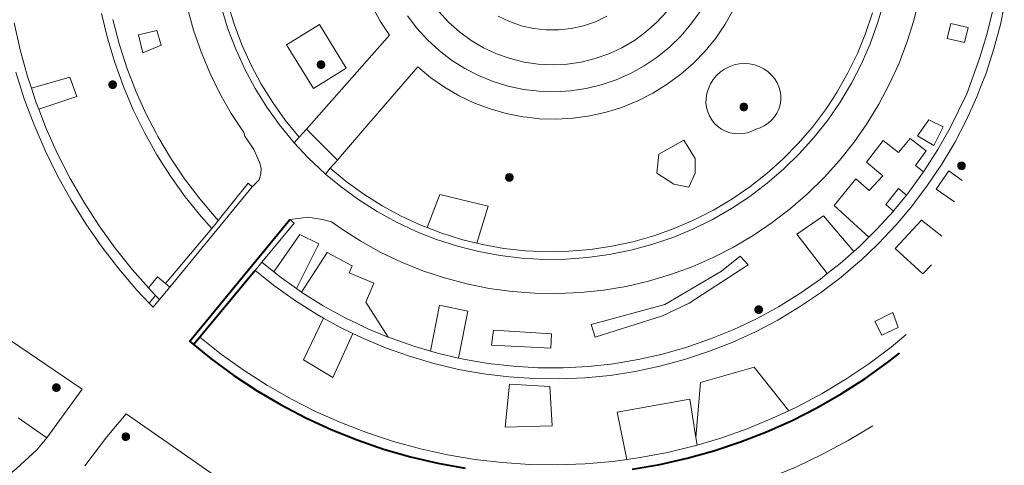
# Model space of a CAD drawing. Header units: metres. Extents: x 135779 to 137489, y 452643 to 455118.
# Tile 431 of 489: x 137296 to 137352, y 454371 to 454397. Entities that reach past the tile are written whole.
import ezdxf

# ---------------------------------------------------------------- set-up
doc = ezdxf.new("R2010")
doc.units = ezdxf.units.M
for name, color, linetype, lineweight in [('KTop_BTD_Groenvoorziening', 62, 'Continuous', 13), ('KTop_OTD_Onverhard', 15, 'Continuous', 13), ('KTop_OTD_Open verharding', 15, 'Continuous', 13), ('KTop_SHD_Muur', 15, 'Continuous', 13), ('KTop_SHD_Muur (l)', 15, 'Continuous', 40), ('KTop_VGO_Boom', 92, 'Continuous', 13), ('KTop_WGD_Voetpad', 251, 'Continuous', 13), ('KTop_WGD_Voetpad op trap', 251, 'Continuous', 13)]:
    doc.layers.add(name, color=color, linetype=linetype, lineweight=lineweight)

# ---------------------------------------------------------------- blocks, each defined once
blk = doc.blocks.new('VGO_Boom')
at = {"layer": 'KTop_VGO_Boom', "flags": 128}
for points in [[(0.215, 0), (0.214, 0.022), (0.21, 0.045), (0.204, 0.066), (0.196, 0.087), (0.186, 0.108), (0.174, 0.126), (0.16, 0.144), (0.144, 0.16), (0.126, 0.174), (0.107, 0.186), (0.087, 0.196), (0.066, 0.204), (0.045, 0.21), (0.022, 0.214), (-0.001, 0.215), (-0.023, 0.214), (-0.045, 0.21), (-0.067, 0.204), (-0.088, 0.196), (-0.108, 0.186), (-0.127, 0.174), (-0.144, 0.16), (-0.16, 0.144), (-0.174, 0.126), (-0.187, 0.107), (-0.197, 0.087), (-0.205, 0.066), (-0.211, 0.045), (-0.214, 0.022), (-0.215, -0.001), (-0.214, -0.023), (-0.211, -0.045), (-0.205, -0.067), (-0.197, -0.088), (-0.187, -0.108), (-0.174, -0.127), (-0.16, -0.144), (-0.144, -0.16), (-0.127, -0.174), (-0.108, -0.187), (-0.088, -0.197), (-0.067, -0.205), (-0.045, -0.211), (-0.023, -0.214), (0, -0.215), (0.022, -0.214), (0.045, -0.211), (0.066, -0.205), (0.087, -0.197), (0.108, -0.187), (0.126, -0.174), (0.144, -0.16), (0.16, -0.144), (0.174, -0.127), (0.186, -0.108), (0.196, -0.088), (0.204, -0.067), (0.21, -0.045), (0.214, -0.023), (0.215, -0.001)], [(0.155, 0), (0.154, 0.016), (0.152, 0.032), (0.147, 0.048), (0.142, 0.063), (0.134, 0.078), (0.125, 0.091), (0.115, 0.104), (0.104, 0.115), (0.091, 0.125), (0.077, 0.134), (0.063, 0.142), (0.048, 0.147), (0.032, 0.152), (0.016, 0.154), (-0.001, 0.155), (-0.017, 0.154), (-0.033, 0.152), (-0.048, 0.147), (-0.064, 0.142), (-0.078, 0.134), (-0.092, 0.125), (-0.104, 0.115), (-0.116, 0.104), (-0.126, 0.091), (-0.135, 0.077), (-0.142, 0.063), (-0.148, 0.048), (-0.152, 0.032), (-0.155, 0.016), (-0.155, -0.001), (-0.155, -0.017), (-0.152, -0.033), (-0.148, -0.048), (-0.142, -0.064), (-0.135, -0.078), (-0.126, -0.092), (-0.116, -0.104), (-0.104, -0.116), (-0.092, -0.126), (-0.078, -0.135), (-0.064, -0.142), (-0.048, -0.148), (-0.033, -0.152), (-0.017, -0.155), (0, -0.155), (0.016, -0.155), (0.032, -0.152), (0.048, -0.148), (0.063, -0.142), (0.078, -0.135), (0.091, -0.126), (0.104, -0.116), (0.115, -0.104), (0.125, -0.092), (0.134, -0.078), (0.142, -0.064), (0.147, -0.048), (0.152, -0.033), (0.154, -0.017), (0.155, -0.001)], [(0.095, 0), (0.094, 0.01), (0.093, 0.02), (0.09, 0.029), (0.087, 0.039), (0.082, 0.048), (0.077, 0.056), (0.071, 0.064), (0.064, 0.071), (0.056, 0.077), (0.047, 0.082), (0.039, 0.087), (0.029, 0.09), (0.02, 0.093), (0.01, 0.094), (-0.001, 0.095), (-0.01, 0.094), (-0.02, 0.093), (-0.03, 0.09), (-0.039, 0.087), (-0.048, 0.082), (-0.056, 0.077), (-0.064, 0.071), (-0.071, 0.064), (-0.077, 0.056), (-0.083, 0.047), (-0.087, 0.039), (-0.091, 0.029), (-0.093, 0.02), (-0.095, 0.01), (-0.095, -0.001), (-0.095, -0.01), (-0.093, -0.02), (-0.091, -0.03), (-0.087, -0.039), (-0.083, -0.048), (-0.077, -0.056), (-0.071, -0.064), (-0.064, -0.071), (-0.056, -0.077), (-0.048, -0.083), (-0.039, -0.087), (-0.03, -0.091), (-0.02, -0.093), (-0.01, -0.095), (0, -0.095), (0.01, -0.095), (0.02, -0.093), (0.029, -0.091), (0.039, -0.087), (0.048, -0.083), (0.056, -0.077), (0.064, -0.071), (0.071, -0.064), (0.077, -0.056), (0.082, -0.048), (0.087, -0.039), (0.09, -0.03), (0.093, -0.02), (0.094, -0.01), (0.095, -0.001)], [(0.035, 0), (0.035, 0.004), (0.034, 0.007), (0.033, 0.011), (0.032, 0.014), (0.03, 0.018), (0.028, 0.021), (0.026, 0.023), (0.023, 0.026), (0.021, 0.028), (0.017, 0.03), (0.014, 0.032), (0.011, 0.033), (0.007, 0.034), (0.004, 0.035), (-0.001, 0.035), (-0.004, 0.035), (-0.008, 0.034), (-0.011, 0.033), (-0.015, 0.032), (-0.018, 0.03), (-0.021, 0.028), (-0.024, 0.026), (-0.027, 0.023), (-0.029, 0.021), (-0.031, 0.017), (-0.032, 0.014), (-0.034, 0.011), (-0.035, 0.007), (-0.035, 0.004), (-0.035, -0.001), (-0.035, -0.004), (-0.035, -0.008), (-0.034, -0.011), (-0.032, -0.015), (-0.031, -0.018), (-0.029, -0.021), (-0.027, -0.024), (-0.024, -0.027), (-0.021, -0.029), (-0.018, -0.031), (-0.015, -0.032), (-0.011, -0.034), (-0.008, -0.035), (-0.004, -0.035), (0, -0.035), (0.004, -0.035), (0.007, -0.035), (0.011, -0.034), (0.014, -0.032), (0.018, -0.031), (0.021, -0.029), (0.023, -0.027), (0.026, -0.024), (0.028, -0.021), (0.03, -0.018), (0.032, -0.015), (0.033, -0.011), (0.034, -0.008), (0.035, -0.004), (0.035, 0)]]:
    blk.add_lwpolyline(points, dxfattribs=at)

msp = doc.modelspace()

# ---------------------------------------------------------------- linework, layer by layer
at = {"layer": 'KTop_BTD_Groenvoorziening', "flags": 128}
for points in [[(137311.028, 454395.131), (137312.562, 454392.643), (137314.441, 454393.8), (137312.908, 454396.288), (137311.028, 454395.131)], [(137335.317, 454390.842), (137335.478, 454390.64), (137335.665, 454390.463), (137335.875, 454390.313), (137336.104, 454390.193), (137336.347, 454390.106), (137336.6, 454390.054), (137336.857, 454390.037), (137337.115, 454390.056), (137337.367, 454390.11), (137337.61, 454390.198), (137337.838, 454390.319), (137338.084, 454390.395), (137338.318, 454390.505), (137338.534, 454390.646), (137338.728, 454390.816), (137338.896, 454391.012), (137339.035, 454391.229), (137339.143, 454391.463), (137339.217, 454391.71), (137339.256, 454391.965), (137339.259, 454392.223), (137339.226, 454392.479), (137339.157, 454392.728), (137339.055, 454392.965), (137338.92, 454393.185), (137338.756, 454393.384), (137338.539, 454393.582), (137338.296, 454393.75), (137338.034, 454393.883), (137337.756, 454393.98), (137337.467, 454394.039), (137337.174, 454394.059), (137336.88, 454394.039), (137336.591, 454393.979), (137336.314, 454393.882), (137336.051, 454393.748), (137335.809, 454393.581), (137335.592, 454393.382), (137335.403, 454393.156), (137335.246, 454392.907), (137335.125, 454392.639), (137335.04, 454392.357), (137334.993, 454392.066), (137334.989, 454391.808), (137335.019, 454391.552), (137335.085, 454391.302), (137335.185, 454391.064), (137335.317, 454390.842)], [(137332.173, 454387.804), (137333.146, 454387.174), (137334.007, 454387), (137334.371, 454387.804), (137334.363, 454388.63), (137333.722, 454389.683), (137332.304, 454388.874), (137332.173, 454387.804)], [(137347.307, 454385.111), (137345.79, 454383.5), (137347.374, 454382.047), (137347.869, 454382.559)], [(137348.463, 454384.191), (137347.307, 454385.111)], [(137336.948, 454383.056), (137335.875, 454382.188), (137332.636, 454380.294), (137328.425, 454379.157), (137328.661, 454378.418), (137332.5, 454379.642), (137334.026, 454380.359), (137337.405, 454382.551), (137336.948, 454383.056)], [(137326.157, 454378.622), (137322.844, 454378.826), (137322.742, 454377.965), (137326.119, 454377.796), (137326.157, 454378.622)], [(137339.718, 454374.221), (137337.744, 454376.701), (137334.68, 454375.829), (137334.41, 454372.694)], [(137323.761, 454375.735), (137323.509, 454373.276), (137326.197, 454373.365), (137326.066, 454375.612), (137323.761, 454375.735)]]:
    msp.add_lwpolyline(points, dxfattribs=at)
at = {"layer": 'KTop_OTD_Onverhard', "flags": 128}
for points in [[(137302.822, 454394.68), (137302.563, 454395.71), (137303.619, 454395.942), (137303.863, 454395.112), (137302.822, 454394.68)], [(137348.969, 454396.356), (137349.957, 454396.122), (137349.754, 454395.259), (137348.766, 454395.494), (137348.969, 454396.356)], [(137296.459, 454392.645), (137298.651, 454393.281), (137299.046, 454392.171), (137296.876, 454391.451)], [(137348.539, 454390.451), (137347.999, 454389.386), (137347.079, 454389.924), (137347.717, 454390.843), (137348.539, 454390.451)], [(137344.288, 454384.133), (137342.31, 454385.94), (137343.554, 454387.467), (137344.314, 454386.813), (137345.094, 454387.649), (137344.15, 454388.428), (137345.106, 454389.665), (137345.986, 454388.986), (137346.66, 454389.784), (137347.559, 454389.064), (137346.949, 454388.244), (137347.421, 454387.88)], [(137349.176, 454386.155), (137348.142, 454386.876), (137348.857, 454387.921)], [(137348.857, 454387.921), (137349.622, 454387.382)], [(137319.053, 454384.686), (137319.781, 454386.568), (137322.553, 454385.903), (137321.894, 454383.797)], [(137346.436, 454386.542), (137345.982, 454386.916), (137345.261, 454385.999), (137345.692, 454385.628)], [(137341.916, 454382.053), (137340.169, 454384.317), (137341.709, 454385.365), (137343.435, 454383.323)], [(137310.295, 454382.161), (137311.796, 454384.298), (137312.879, 454383.749), (137311.604, 454381.196)], [(137311.879, 454381.002), (137313.356, 454383.258), (137314.785, 454382.503), (137314.61, 454382.11), (137316.006, 454381.517), (137315.559, 454380.421), (137316.837, 454378.425)], [(137319.251, 454377.625), (137319.772, 454380.257), (137321.383, 454379.912), (137320.846, 454377.231)], [(137344.637, 454379.325), (137345.658, 454379.835), (137345.968, 454378.981), (137345.04, 454378.534), (137344.637, 454379.325)], [(137314.823, 454378.633), (137313.665, 454376.128), (137311.997, 454377.129), (137313.143, 454379.514)], [(137330.469, 454371.433), (137329.917, 454374.143), (137334.073, 454374.877), (137334.41, 454372.694)], [(137297.329, 454372.663), (137295.694, 454373.817)], [(137334.41, 454372.694), (137334.478, 454372.252)]]:
    msp.add_lwpolyline(points, dxfattribs=at)
at = {"layer": 'KTop_OTD_Open verharding', "flags": 128}
msp.add_lwpolyline([(137332.733, 454397.023), (137332.175, 454396.418), (137331.561, 454395.87), (137330.896, 454395.385), (137330.188, 454394.966), (137329.443, 454394.617), (137328.667, 454394.343), (137327.868, 454394.145), (137327.054, 454394.026), (137326.232, 454393.986), (137325.41, 454394.026), (137324.595, 454394.146), (137323.797, 454394.344), (137323.021, 454394.619), (137322.276, 454394.968), (137321.567, 454395.387), (137320.903, 454395.873), (137320.29, 454396.421), (137319.732, 454397.027)], dxfattribs=at)
at = {"layer": 'KTop_SHD_Muur', "flags": 128}
for points in [[(137310.117, 454412.874), (137310.114, 454412.87), (137309.474, 454411.812), (137308.903, 454410.713), (137308.405, 454409.581), (137307.982, 454408.418), (137307.634, 454407.231), (137307.363, 454406.024), (137307.171, 454404.801), (137307.059, 454403.569), (137307.026, 454402.332), (137307.074, 454401.096), (137307.201, 454399.865), (137307.407, 454398.645), (137307.692, 454397.441), (137308.054, 454396.258), (137308.491, 454395.101), (137309.003, 454393.974), (137309.586, 454392.883), (137310.239, 454391.832), (137310.958, 454390.825), (137311.751, 454389.854)], [(137307.308, 454397.24), (137307.679, 454396.045), (137308.125, 454394.876), (137308.646, 454393.738), (137309.238, 454392.635), (137309.899, 454391.573), (137310.627, 454390.555), (137311.467, 454389.533)], [(137313.245, 454387.746), (137314.14, 454387.007), (137315.151, 454386.27), (137316.207, 454385.598), (137317.303, 454384.995), (137318.436, 454384.464), (137319.601, 454384.006), (137320.792, 454383.623), (137322.006, 454383.317), (137323.236, 454383.089), (137324.478, 454382.941), (137325.728, 454382.872), (137326.979, 454382.883), (137328.227, 454382.974), (137329.467, 454383.144), (137330.693, 454383.393), (137331.901, 454383.72), (137333.086, 454384.124), (137334.242, 454384.602), (137335.365, 454385.154), (137336.451, 454385.776), (137337.495, 454386.466), (137338.493, 454387.221), (137339.44, 454388.039), (137340.333, 454388.915), (137341.169, 454389.847), (137341.943, 454390.83), (137342.653, 454391.86), (137342.768, 454392.052), (137343.295, 454392.934), (137343.868, 454394.047), (137344.368, 454395.194), (137344.795, 454396.37), (137345.145, 454397.572)], [(137352.03, 454397.368), (137351.809, 454396.3), (137351.437, 454394.898), (137350.989, 454393.518), (137350.641, 454392.621), (137350.465, 454392.165), (137349.867, 454390.844), (137349.197, 454389.557), (137348.458, 454388.309), (137347.651, 454387.104), (137346.925, 454386.14), (137346.778, 454385.945), (137345.844, 454384.836), (137344.849, 454383.78), (137344.764, 454383.699), (137343.851, 454382.832), (137343.798, 454382.781), (137342.693, 454381.841), (137342.306, 454381.547), (137341.538, 454380.963), (137340.336, 454380.15), (137339.092, 454379.405), (137337.808, 454378.73), (137336.489, 454378.126), (137335.139, 454377.596), (137333.761, 454377.141), (137332.361, 454376.763), (137330.942, 454376.462), (137329.508, 454376.241), (137328.065, 454376.098), (137326.616, 454376.036), (137325.165, 454376.053), (137323.718, 454376.15), (137322.278, 454376.327), (137320.85, 454376.583), (137319.439, 454376.917), (137318.048, 454377.329), (137316.682, 454377.817), (137315.345, 454378.379), (137314.823, 454378.633)], [(137347.421, 454387.88), (137347.459, 454387.933), (137348.233, 454389.141), (137348.938, 454390.391), (137349.893, 454392.329), (137350.621, 454394.348), (137351.032, 454395.723), (137351.366, 454397.118)], [(137306.752, 454384.63), (137306.152, 454385.312), (137305.244, 454386.444), (137304.4, 454387.623), (137303.622, 454388.847), (137302.912, 454390.113), (137302.274, 454391.415), (137301.708, 454392.751), (137301.217, 454394.116), (137300.801, 454395.506), (137300.463, 454396.916)], [(137301.103, 454396.572), (137301.467, 454395.184), (137301.674, 454394.544), (137301.908, 454393.819), (137302.425, 454392.48), (137303.015, 454391.172), (137303.583, 454390.079), (137303.677, 454389.899), (137304.409, 454388.665), (137305.208, 454387.474), (137306.073, 454386.329), (137307, 454385.233), (137307.131, 454385.089)], [(137321.894, 454383.797), (137322.23, 454383.715), (137323.448, 454383.499), (137324.678, 454383.363), (137325.914, 454383.307), (137327.151, 454383.331), (137328.384, 454383.434), (137329.608, 454383.617), (137330.817, 454383.879), (137332.007, 454384.218), (137333.172, 454384.634), (137334.309, 454385.123), (137335.411, 454385.686), (137336.474, 454386.318), (137337.495, 454387.017), (137338.468, 454387.782), (137339.39, 454388.607), (137340.256, 454389.49), (137341.064, 454390.428), (137341.809, 454391.415), (137342.29, 454392.147), (137342.489, 454392.449), (137343.101, 454393.524), (137343.642, 454394.637), (137344.11, 454395.782), (137344.503, 454396.955)], [(137323.111, 454396.769), (137323.76, 454396.458), (137324.44, 454396.222), (137325.141, 454396.062), (137325.856, 454395.981), (137326.576, 454395.981), (137327.291, 454396.059), (137327.993, 454396.217), (137328.674, 454396.452), (137329.324, 454396.76)], [(137295.469, 454396.389), (137295.813, 454394.844), (137296.235, 454393.32), (137296.459, 454392.645)], [(137295.569, 454393.568), (137296.05, 454392.046), (137296.607, 454390.55), (137297.238, 454389.084), (137297.942, 454387.651), (137298.717, 454386.255), (137299.56, 454384.9), (137300.471, 454383.589), (137301.446, 454382.325), (137302.483, 454381.111), (137303.179, 454380.368)], [(137296.876, 454391.451), (137296.733, 454391.818), (137296.459, 454392.645)], [(137296.876, 454391.451), (137297.306, 454390.344), (137297.953, 454388.9), (137298.672, 454387.491), (137299.462, 454386.12), (137300.32, 454384.791), (137301.243, 454383.507), (137302.231, 454382.271), (137303.136, 454381.249)], [(137311.467, 454389.533), (137311.751, 454389.854)], [(137313.528, 454388.074), (137313.245, 454387.746)], [(137313.528, 454388.074), (137314.435, 454387.322), (137315.437, 454386.595), (137316.484, 454385.935), (137317.571, 454385.344), (137318.693, 454384.825), (137319.053, 454384.686)], [(137347.421, 454387.88), (137346.62, 454386.769), (137346.436, 454386.542)], [(137304.353, 454381.284), (137309.073, 454387.016)], [(137307.131, 454385.089), (137308.829, 454387.224), (137309.073, 454387.016)], [(137345.692, 454385.628), (137345.716, 454385.654), (137346.436, 454386.542)], [(137345.692, 454385.628), (137344.752, 454384.591), (137344.288, 454384.133)], [(137311.211, 454385.144), (137305.483, 454378.186), (137305.725, 454377.99)], [(137307.131, 454385.089), (137307.021, 454384.951), (137306.752, 454384.63)], [(137311.211, 454385.144), (137311.459, 454384.941), (137309.613, 454382.702)], [(137304.115, 454381.484), (137306.752, 454384.63)], [(137321.894, 454383.797), (137321.028, 454384.008), (137319.847, 454384.379), (137319.053, 454384.686)], [(137343.435, 454383.323), (137343.731, 454383.584), (137344.288, 454384.133)], [(137343.435, 454383.323), (137342.655, 454382.635), (137341.916, 454382.053)], [(137309.232, 454382.241), (137309.613, 454382.702)], [(137309.613, 454382.702), (137310.295, 454382.161)], [(137309.232, 454382.241), (137306.085, 454378.426)], [(137313.143, 454379.514), (137312.773, 454379.72), (137311.547, 454380.495), (137310.365, 454381.336), (137309.232, 454382.241)], [(137311.604, 454381.196), (137310.736, 454381.81), (137310.295, 454382.161)], [(137320.846, 454377.231), (137321.131, 454377.166), (137322.546, 454376.924), (137323.971, 454376.761), (137325.404, 454376.679), (137326.839, 454376.676), (137328.271, 454376.753), (137329.698, 454376.909), (137331.113, 454377.145), (137332.513, 454377.46), (137333.893, 454377.852), (137335.25, 454378.32), (137336.578, 454378.863), (137337.874, 454379.479), (137339.133, 454380.167), (137340.352, 454380.924), (137341.527, 454381.747), (137341.916, 454382.053)], [(137304.115, 454381.484), (137304.353, 454381.284)], [(137303.546, 454380.805), (137303.28, 454381.086), (137303.136, 454381.249)], [(137303.546, 454380.805), (137303.179, 454380.368)], [(137303.766, 454380.572), (137303.546, 454380.805)], [(137311.604, 454381.196), (137311.879, 454381.002)], [(137316.837, 454378.425), (137315.674, 454378.906), (137315.061, 454379.2), (137314.38, 454379.528), (137313.124, 454380.22), (137311.908, 454380.982), (137311.879, 454381.002)], [(137303.179, 454380.368), (137303.403, 454380.13), (137303.766, 454380.572)], [(137313.143, 454379.514), (137314.04, 454379.014), (137314.823, 454378.633)], [(137339.718, 454374.221), (137340.229, 454374.462), (137341.624, 454375.208), (137342.979, 454376.024), (137344.292, 454376.907), (137345.558, 454377.856), (137346.421, 454378.573)], [(137305.725, 454377.99), (137306.085, 454378.426)], [(137305.725, 454377.99), (137306.723, 454377.18), (137308.011, 454376.237), (137309.345, 454375.36), (137310.721, 454374.551), (137312.135, 454373.812), (137313.586, 454373.145), (137315.067, 454372.551), (137316.577, 454372.032), (137318.11, 454371.589), (137319.664, 454371.224), (137321.235, 454370.937)], [(137306.085, 454378.426), (137307.323, 454377.441), (137308.61, 454376.52), (137309.941, 454375.666), (137311.314, 454374.88), (137312.725, 454374.164), (137314.17, 454373.52), (137315.646, 454372.95), (137317.148, 454372.456), (137318.674, 454372.038), (137320.219, 454371.698), (137321.779, 454371.436), (137323.351, 454371.254), (137324.93, 454371.151), (137326.511, 454371.128), (137328.092, 454371.186), (137329.668, 454371.323), (137330.469, 454371.433)], [(137316.837, 454378.425), (137316.999, 454378.358), (137318.354, 454377.884), (137319.251, 454377.625)], [(137320.846, 454377.231), (137319.732, 454377.486), (137319.251, 454377.625)], [(137330.777, 454370.886), (137332.35, 454371.156), (137333.908, 454371.505), (137335.446, 454371.931), (137336.961, 454372.434), (137338.449, 454373.012), (137339.907, 454373.664), (137341.329, 454374.388), (137342.714, 454375.182), (137344.057, 454376.045), (137345.355, 454376.974), (137346.037, 454377.515)], [(137334.478, 454372.252), (137335.843, 454372.659), (137337.335, 454373.186), (137338.798, 454373.787), (137339.718, 454374.221)], [(137334.478, 454372.252), (137334.369, 454372.22), (137334.327, 454372.208), (137332.79, 454371.834), (137331.235, 454371.539), (137330.469, 454371.433)]]:
    msp.add_lwpolyline(points, dxfattribs=at)
at = {"layer": 'KTop_SHD_Muur (l)', "flags": 128}
for points in [[(137305.479, 454378.181), (137311.211, 454385.144)], [(137309.232, 454382.241), (137305.719, 454377.982)], [(137305.483, 454378.186), (137306.723, 454377.18), (137308.011, 454376.237), (137309.345, 454375.36), (137310.721, 454374.551), (137312.135, 454373.812), (137313.586, 454373.145), (137315.067, 454372.551), (137316.577, 454372.032), (137318.11, 454371.589), (137319.664, 454371.224), (137321.235, 454370.937)], [(137330.777, 454370.886), (137332.35, 454371.156), (137333.908, 454371.505), (137335.446, 454371.931), (137336.961, 454372.434), (137338.449, 454373.012), (137339.907, 454373.664), (137341.329, 454374.388), (137342.714, 454375.182), (137344.057, 454376.045), (137345.355, 454376.974), (137346.037, 454377.515)]]:
    msp.add_lwpolyline(points, dxfattribs=at)
at = {"layer": 'KTop_WGD_Voetpad', "flags": 128}
for points in [[(137312.163, 454390.319), (137316.909, 454395.68), (137316.374, 454396.49), (137315.913, 454397.335), (137315.524, 454398.214), (137315.21, 454399.123), (137315.155, 454399.34)], [(137347.173, 454397.738), (137346.851, 454396.467), (137346.485, 454395.316), (137346.017, 454394.092), (137345.474, 454392.899), (137344.86, 454391.742), (137344.176, 454390.624), (137343.426, 454389.549), (137342.611, 454388.523), (137341.735, 454387.548), (137340.801, 454386.629), (137339.813, 454385.768), (137338.774, 454384.969), (137337.689, 454384.235), (137336.561, 454383.568), (137335.394, 454382.972), (137334.193, 454382.448), (137332.962, 454381.998), (137331.706, 454381.624), (137330.429, 454381.327), (137329.137, 454381.109), (137327.834, 454380.97), (137326.525, 454380.911), (137325.215, 454380.931), (137323.908, 454381.032), (137322.61, 454381.212), (137321.325, 454381.471), (137320.059, 454381.808), (137318.815, 454382.221), (137317.6, 454382.71), (137316.416, 454383.272), (137315.268, 454383.905), (137314.161, 454384.607), (137313.588, 454385.009), (137313.091, 454385.142), (137312.242, 454385.278), (137311.668, 454385.211), (137311.211, 454385.144)], [(137309.073, 454387.016), (137309.467, 454387.406), (137309.559, 454387.753), (137309.57, 454388.074), (137309.483, 454388.429), (137309.328, 454388.772), (137309.166, 454389.152), (137308.653, 454389.908), (137308.588, 454390.111), (137307.872, 454391.209), (137307.225, 454392.348), (137306.648, 454393.525), (137306.144, 454394.735), (137305.715, 454395.973), (137305.363, 454397.235)], [(137336.568, 454397.15), (137336.092, 454396.315), (137335.549, 454395.521), (137334.941, 454394.776), (137334.274, 454394.083), (137333.551, 454393.449), (137332.778, 454392.876), (137331.96, 454392.37), (137331.104, 454391.934), (137330.213, 454391.57), (137329.802, 454391.441), (137329.296, 454391.281), (137328.358, 454391.07), (137327.405, 454390.937), (137326.445, 454390.884), (137325.484, 454390.911), (137324.773, 454390.991), (137324.528, 454391.018), (137323.584, 454391.203), (137322.659, 454391.467), (137321.759, 454391.806), (137320.891, 454392.219), (137320.06, 454392.703), (137319.272, 454393.254), (137318.53, 454393.869), (137315.737, 454390.633), (137314.117, 454388.757), (137313.933, 454388.543)], [(137317.933, 454396.795), (137318.475, 454396.08), (137319.078, 454395.416), (137319.738, 454394.809), (137320.449, 454394.263), (137321.206, 454393.783), (137322.003, 454393.372), (137322.834, 454393.033), (137323.691, 454392.77), (137324.568, 454392.584), (137325.459, 454392.477), (137326.355, 454392.45), (137327.25, 454392.503), (137328.137, 454392.635), (137329.009, 454392.846), (137329.859, 454393.133), (137330.679, 454393.496), (137331.464, 454393.929), (137332.207, 454394.431), (137332.903, 454394.997), (137333.545, 454395.623), (137334.129, 454396.304), (137334.65, 454397.034)], [(137313.933, 454388.543), (137312.163, 454390.319)], [(137311.467, 454389.533), (137312.27, 454388.669), (137313.245, 454387.746)], [(137303.766, 454380.572), (137304.353, 454381.284)], [(137297.329, 454372.663), (137299.363, 454375.45), (137293.754, 454379.25), (137293.566, 454379.384)], [(137336.263, 454350.619), (137326.54, 454357.226), (137319.632, 454361.85), (137312.309, 454366.775), (137301.863, 454374.048), (137300.761, 454372.731), (137299.499, 454371.073)], [(137344.527, 454373.361), (137343.113, 454372.514), (137341.651, 454371.732), (137340.153, 454371.021), (137338.623, 454370.383), (137337.064, 454369.82), (137335.479, 454369.332), (137333.873, 454368.922), (137332.249, 454368.59), (137330.61, 454368.336), (137328.962, 454368.162), (137327.307, 454368.067), (137325.649, 454368.052), (137323.992, 454368.118), (137322.341, 454368.263), (137320.698, 454368.488), (137319.069, 454368.791), (137317.455, 454369.173), (137315.862, 454369.632), (137314.308, 454370.163), (137313.442, 454368.779), (137316.447, 454366.521)], [(137291.5, 454369.196), (137291.99, 454368.855), (137292.215, 454368.738), (137292.466, 454368.697), (137292.811, 454368.751), (137294.353, 454369.895), (137295.583, 454370.908), (137296.761, 454371.981), (137297.329, 454372.663)]]:
    msp.add_lwpolyline(points, dxfattribs=at)
at = {"layer": 'KTop_WGD_Voetpad op trap', "flags": 128}
for points in [[(137311.751, 454389.854), (137312.163, 454390.319)], [(137313.933, 454388.543), (137313.528, 454388.074)], [(137303.136, 454381.249), (137303.656, 454381.87), (137304.115, 454381.484)]]:
    msp.add_lwpolyline(points, dxfattribs=at)

# ---------------------------------------------------------------- block references
at = {"layer": 'KTop_VGO_Boom'}
for p in [(137312.999, 454393.999), (137301.095, 454392.855), (137337.151, 454391.581), (137349.586, 454388.217), (137323.758, 454387.553), (137337.999, 454379.999), (137297.881, 454375.541), (137301.846, 454372.736)]:
    msp.add_blockref('VGO_Boom', p, dxfattribs=at)

doc.saveas('drawing.dxf')
